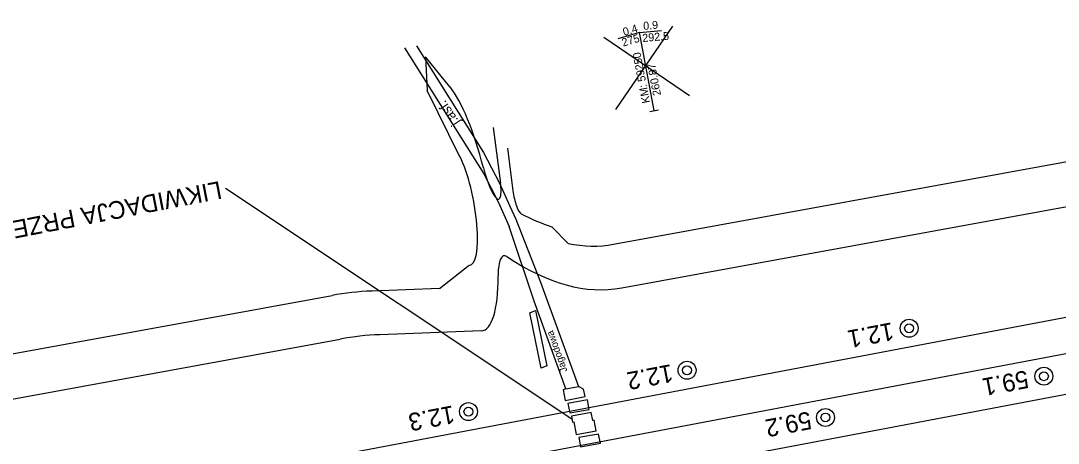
# Model space of a CAD drawing. Extents: x 6541740 to 6566395, y 5525066 to 5530361.
# Drawn here: x 6557675.1 to 6557791.8, y 5526268.2 to 5526315.8 of the extents above; entities that cross this region are included whole.
import ezdxf

# ---------------------------------------------------------------- set-up
doc = ezdxf.new("R2010")
doc.units = 0
for name, color, linetype in [('Domyślna', 7, 'Continuous'), ('ps_wymiarowanie', 7, 'Continuous'), ('TOR_PRZEK_P-komponent', 7, 'Continuous'), ('TOR_PRZEK_P-teren istniejacy', 7, 'Continuous'), ('TOR_PRZEK_P-uklad odniesienia', 7, 'Continuous'), ('TOR_PS_ODW-osadniki', 7, 'Continuous'), ('TOR_PS_OPIS_T-symbole geometrii', 7, 'Continuous'), ('TOR_PS_T-wypelnienia', 7, 'Continuous'), ('TOR_RAMKI-ramka+tabelka 1', 7, 'Continuous')]:
    doc.layers.add(name, color=color, linetype=linetype)

# ---------------------------------------------------------------- blocks, each defined once
blk = doc.blocks.new('4010_1')
at = {"layer": 'Domyślna'}
for radius in [0.75, 0.375]:
    blk.add_circle((0, 0), radius, dxfattribs=at)

msp = doc.modelspace()

# ---------------------------------------------------------------- linework, layer by layer
at = {"layer": 'ps_wymiarowanie'}
for p, q in [((6557732.37, 5526282.95), (6557732.99, 5526283.21)), ((6557732.37, 5526282.95), (6557732.99, 5526283.21)), ((6557732.99, 5526283.21), (6557734.27, 5526276.96)), ((6557732.99, 5526283.21), (6557734.27, 5526276.96)), ((6557733.63, 5526276.7), (6557732.37, 5526282.95)), ((6557733.63, 5526276.7), (6557732.37, 5526282.95)), ((6557734.27, 5526276.96), (6557733.63, 5526276.7)), ((6557734.27, 5526276.96), (6557733.63, 5526276.7))]:
    msp.add_line(p, q, dxfattribs=at)
at = {"layer": 'TOR_PRZEK_P-komponent'}
for p, q in [((6557431.34, 5526213.97), (6557890.08, 5526300.92)), ((6557887.09, 5526296.24), (6557489.21, 5526220.82)), ((6557816.59, 5526278.29), (6557431.96, 5526205.38))]:
    msp.add_line(p, q, dxfattribs=at)
at = {"layer": 'TOR_PRZEK_P-teren istniejacy'}
msp.add_lwpolyline([(6557737.1, 5526270.96), (6557698.14, 5526296.92)], dxfattribs=at)
at = {"layer": 'TOR_PRZEK_P-uklad odniesienia'}
for p, q in [((6557742.05, 5526305.82), (6557748.45, 5526315.21)), ((6557742.05, 5526305.82), (6557748.45, 5526315.21)), ((6557750.31, 5526307.38), (6557740.67, 5526313.94)), ((6557750.31, 5526307.38), (6557740.67, 5526313.94))]:
    msp.add_line(p, q, dxfattribs=at)
at = {"layer": 'TOR_PS_ODW-osadniki'}
for p, q in [((6557744.68, 5526314.5), (6557747.18, 5526314.72)), ((6557744.68, 5526314.5), (6557747.18, 5526314.72)), ((6557744.68, 5526314.5), (6557742.27, 5526313.79)), ((6557744.68, 5526314.5), (6557742.27, 5526313.79)), ((6557746.34, 5526305.71), (6557744.68, 5526314.5)), ((6557746.34, 5526305.71), (6557744.68, 5526314.5)), ((6557745.85, 5526305.61), (6557746.84, 5526305.8)), ((6557745.85, 5526305.61), (6557746.84, 5526305.8))]:
    msp.add_line(p, q, dxfattribs=at)
at = {"layer": 'TOR_PS_OPIS_T-symbole geometrii'}
for p, q in [((6557741.76, 5526290.65), (6557869.85, 5526314.06)), ((6557741.76, 5526290.65), (6557869.85, 5526314.06)), ((6557723.38, 5526308.38), (6557720.63, 5526311.78)), ((6557720.63, 5526311.78), (6557720.82, 5526307.96)), ((6557723.38, 5526308.38), (6557720.63, 5526311.78)), ((6557720.63, 5526311.78), (6557720.82, 5526307.96)), ((6557742.69, 5526285.74), (6557870.78, 5526309.15)), ((6557742.69, 5526285.74), (6557870.78, 5526309.15)), ((6557724.5, 5526300.52), (6557720.82, 5526307.96)), ((6557724.5, 5526300.52), (6557720.82, 5526307.96)), ((6557728.23, 5526303.82), (6557729.06, 5526297.54)), ((6557728.23, 5526303.82), (6557729.06, 5526297.54)), ((6557729.83, 5526301.48), (6557730.46, 5526296.67)), ((6557729.83, 5526301.48), (6557730.46, 5526296.67)), ((6557736.67, 5526290.74), (6557734.83, 5526292.63)), ((6557736.67, 5526290.74), (6557734.83, 5526292.63)), ((6557722.21, 5526285.68), (6557725.55, 5526288.29)), ((6557722.21, 5526285.68), (6557725.55, 5526288.29)), ((6557722.21, 5526285.68), (6557714.61, 5526285.39)), ((6557722.21, 5526285.68), (6557714.61, 5526285.39)), ((6557575.4, 5526260.25), (6557710.12, 5526284.9)), ((6557575.4, 5526260.25), (6557710.12, 5526284.9)), ((6557726.9, 5526280.91), (6557715.49, 5526280.47)), ((6557726.9, 5526280.91), (6557715.49, 5526280.47)), ((6557579.2, 5526255.86), (6557711.04, 5526279.98)), ((6557579.2, 5526255.86), (6557711.04, 5526279.98))]:
    msp.add_line(p, q, dxfattribs=at)
for centre, major_axis, start_param, end_param in [((6557724.33, 5526295.17), (-2.7, 14.25), 4.955748, 5.848178), ((6557724.33, 5526295.17), (-2.7, 14.25), 4.955748, 5.848178), ((6557724.33, 5526295.17), (-1.3, 6.88), 3.095499, 5.553665), ((6557724.33, 5526295.17), (-1.3, 6.88), 3.095499, 5.553665), ((6557728.15, 5526300.74), (-0.98, 5.16), 1.814155, 2.793736), ((6557728.15, 5526300.74), (-0.98, 5.16), 1.814155, 2.793736), ((6557728.43, 5526297.92), (-0.42, 2.21), 2.793736, 4.490202), ((6557728.43, 5526297.92), (-0.42, 2.21), 2.793736, 4.490202), ((6557731.09, 5526296.28), (0.42, -2.21), 4.490202, 6.085517), ((6557731.09, 5526296.28), (0.42, -2.21), 4.490202, 6.085517), ((6557705.06, 5526484.71), (36.5, -192.57), 6.085517, 6.149766), ((6557705.06, 5526484.71), (36.5, -192.57), 6.085517, 6.149766), ((6557705.06, 5526484.71), (36.78, -194.04), 6.180318, 6.281552), ((6557705.06, 5526484.71), (36.78, -194.04), 6.180318, 6.281552), ((6557730.42, 5526284.21), (0.98, -5.16), 2.900007, 4.065111), ((6557730.42, 5526284.21), (0.98, -5.16), 2.900007, 4.065111), ((6557705.06, 5526484.71), (37.71, -198.96), 6.041599, 6.281552), ((6557705.06, 5526484.71), (37.71, -198.96), 6.041599, 6.281552), ((6557724.33, 5526295.17), (-2.7, 14.25), 3.104142, 4.065111), ((6557724.33, 5526295.17), (-2.7, 14.25), 3.104142, 4.065111), ((6557803.5, 5525791.15), (-93.58, 493.71), 6.245735, 6.281593), ((6557803.5, 5525791.15), (-93.58, 493.71), 6.245735, 6.281593), ((6557803.5, 5525791.15), (-92.65, 488.8), 6.245735, 6.281593), ((6557803.5, 5525791.15), (-92.65, 488.8), 6.245735, 6.281593)]:
    msp.add_ellipse(centre, major_axis=major_axis, ratio=0.25, start_param=start_param, end_param=end_param, dxfattribs=at)
at = {"layer": 'TOR_PS_T-wypelnienia'}
msp.add_line((6557736.39, 5526274.36), (6557737.82, 5526274.63), dxfattribs=at)
msp.add_line((6557736.39, 5526274.36), (6557737.82, 5526274.63), dxfattribs=at)
for points in [[(6557718.28, 5526312.76), (6557727.17, 5526298.6), (6557728.84, 5526295.37), (6557730.05, 5526292.66)], [(6557718.28, 5526312.76), (6557727.17, 5526298.6), (6557728.84, 5526295.37), (6557730.05, 5526292.66)], [(6557719.6, 5526313.01), (6557727.15, 5526300.98), (6557728.93, 5526297.55), (6557730.1, 5526294.96)], [(6557719.6, 5526313.01), (6557727.15, 5526300.98), (6557728.93, 5526297.55), (6557730.1, 5526294.96)], [(6557730.1, 5526294.96), (6557730.77, 5526293.49), (6557733.55, 5526286.4), (6557737.82, 5526274.63)], [(6557730.1, 5526294.96), (6557730.77, 5526293.49), (6557733.55, 5526286.4), (6557737.82, 5526274.63)], [(6557736.39, 5526274.36), (6557732.85, 5526284.24), (6557730.05, 5526292.66)], [(6557736.39, 5526274.36), (6557732.85, 5526284.24), (6557730.05, 5526292.66)], [(6557736.39, 5526274.36), (6557736.11, 5526274.27), (6557736.33, 5526273.08), (6557738.57, 5526273.5)], [(6557736.39, 5526274.36), (6557736.11, 5526274.27), (6557736.33, 5526273.08), (6557738.57, 5526273.5)], [(6557738.57, 5526273.5), (6557738.41, 5526274.35), (6557737.82, 5526274.63)], [(6557738.57, 5526273.5), (6557738.41, 5526274.35), (6557737.82, 5526274.63)], [(6557736.84, 5526271.66), (6557739.05, 5526272.06), (6557738.84, 5526273.14), (6557736.63, 5526272.73)], [(6557736.84, 5526271.66), (6557739.05, 5526272.06), (6557738.84, 5526273.14), (6557736.63, 5526272.73)], [(6557736.63, 5526272.73), (6557736.84, 5526271.66)], [(6557736.63, 5526272.73), (6557736.84, 5526271.66)], [(6557739.26, 5526271.7), (6557737.04, 5526271.29), (6557737.16, 5526270.64), (6557737.32, 5526270.67), (6557737.58, 5526269.23), (6557739.82, 5526269.65)], [(6557739.26, 5526271.7), (6557737.04, 5526271.29), (6557737.16, 5526270.64), (6557737.32, 5526270.67), (6557737.58, 5526269.23), (6557739.82, 5526269.65)], [(6557739.82, 5526269.65), (6557739.59, 5526270.84), (6557739.43, 5526270.81), (6557739.26, 5526271.7)], [(6557739.82, 5526269.65), (6557739.59, 5526270.84), (6557739.43, 5526270.81), (6557739.26, 5526271.7)], [(6557740.1, 5526269.29), (6557737.87, 5526268.88), (6557738.06, 5526267.85), (6557740.29, 5526268.26)], [(6557740.1, 5526269.29), (6557737.87, 5526268.88), (6557738.06, 5526267.85), (6557740.29, 5526268.26)], [(6557740.29, 5526268.26), (6557740.1, 5526269.29)], [(6557740.29, 5526268.26), (6557740.1, 5526269.29)]]:
    msp.add_lwpolyline(points, dxfattribs=at)

# ---------------------------------------------------------------- block references
at = {"layer": 'TOR_RAMKI-ramka+tabelka 1', "xscale": 1.345963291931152, "yscale": 1.345963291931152}
for p in [(6557775.02, 5526281.2), (6557750.04, 5526276.47), (6557790.17, 5526275.8), (6557725.46, 5526271.81), (6557765.61, 5526271.15)]:
    msp.add_blockref('4010_1', p, dxfattribs=at)

# ---------------------------------------------------------------- texts
at = {"layer": 'TOR_PRZEK_P-teren istniejacy'}
for s, height, rotation, p in [('j.asf.', 1.09, 123.8677, (6557724.53, 5526304.42)), ('j.asf.', 1.09, 123.8677, (6557724.53, 5526304.42)), ('LIKWIDACJA PRZEJAZDU', 2, 190.9433, (6557697.48, 5526297.79)), ('Jagodowa', 0.802, 109.5857, (6557736.59, 5526276.4)), ('Jagodowa', 0.802, 109.5857, (6557736.59, 5526276.4))]:
    msp.add_text(s, height=height, rotation=rotation, dxfattribs=at).set_placement(p)
at = {"layer": 'TOR_PS_ODW-osadniki'}
for s, rotation, p in [('0.4', 16.4421, (6557742.97, 5526314.11)), ('0.4', 16.4421, (6557742.97, 5526314.11)), ('0.9', 5.0209, (6557745.15, 5526314.79)), ('0.9', 5.0209, (6557745.15, 5526314.79)), ('275', 16.4421, (6557742.85, 5526312.91)), ('275', 16.4421, (6557742.85, 5526312.91)), ('292.5', 5.0209, (6557745.05, 5526313.43)), ('292.5', 5.0209, (6557745.05, 5526313.43)), ('KM: 59250', 100.7315, (6557745.88, 5526306.62)), ('KM: 59250', 100.7315, (6557745.88, 5526306.62)), ('260.87', 100.7315, (6557747.12, 5526307.47)), ('260.87', 100.7315, (6557747.12, 5526307.47))]:
    msp.add_text(s, height=0.9, rotation=rotation, dxfattribs=at).set_placement(p)
at = {"layer": 'TOR_RAMKI-ramka+tabelka 1'}
for s, p in [('12.1', (6557773.08, 5526281.88)), ('12.2', (6557748.25, 5526277.17)), ('59.1', (6557788.23, 5526276.48)), ('12.3', (6557723.69, 5526272.52)), ('59.2', (6557763.82, 5526271.85))]:
    msp.add_text(s, height=2, rotation=190.7691, dxfattribs=at).set_placement(p)

doc.saveas('drawing.dxf')
